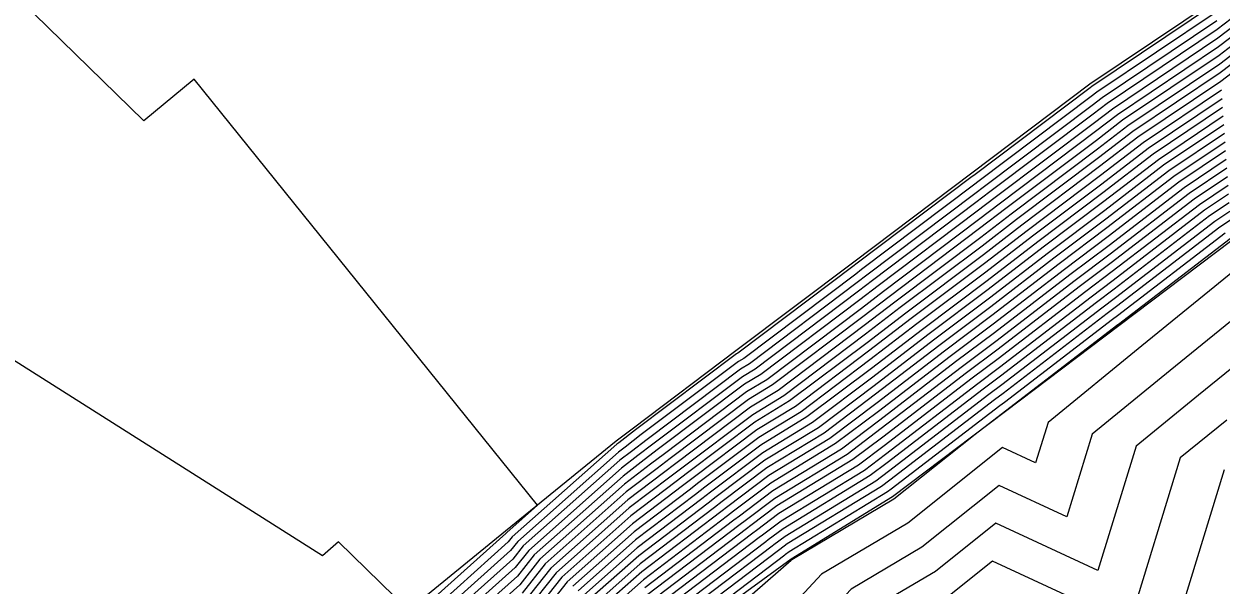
# Model space of a CAD drawing. Extents: x 2188792 to 2191981, y 386090 to 389710.
# Drawn here: x 2190681.3 to 2190754.7, y 388164.6 to 388199 of the extents above; entities that cross this region are included whole.
import ezdxf

# ---------------------------------------------------------------- set-up
doc = ezdxf.new("R2010")
doc.units = 0
for name, color, linetype in [('DTM Contours Major', 7, 'Continuous'), ('DTM Contours Minor', 7, 'Continuous'), ('PH Exist DTM Breakline', 7, 'Continuous')]:
    doc.layers.add(name, color=color, linetype=linetype)

msp = doc.modelspace()

# ---------------------------------------------------------------- linework, layer by layer
at = {"layer": 'DTM Contours Major'}
for points in [[(2190754.398, 388199.728), (2190747.088, 388194.817), (2190746.734, 388194.545), (2190739.864, 388189.371), (2190739.51, 388189.1), (2190732.639, 388183.926), (2190732.286, 388183.655), (2190725.414, 388178.48), (2190725.097, 388178.287), (2190719.135, 388173.797), (2190718.14, 388173.037), (2190717.728, 388172.724), (2190711.556, 388167.244), (2190711.113, 388166.684), (2190705.072, 388161.262)], [(2190756.176, 388198.292), (2190754.58, 388197.068), (2190748.659, 388193.09), (2190747.057, 388191.86), (2190741.498, 388187.674), (2190739.889, 388186.44), (2190734.337, 388182.259), (2190732.723, 388181.019), (2190727.177, 388176.844), (2190725.717, 388175.954), (2190720.903, 388172.328), (2190720.1, 388171.714), (2190718.207, 388170.277), (2190713.242, 388165.869), (2190711.815, 388164.064)], [(2190754.763, 388194.409), (2190750.23, 388191.364), (2190747.379, 388189.175), (2190743.132, 388185.978), (2190740.268, 388183.779), (2190736.036, 388180.592), (2190733.159, 388178.383), (2190728.941, 388175.207), (2190726.338, 388173.621), (2190722.672, 388170.86), (2190722.06, 388170.392), (2190718.686, 388167.83), (2190714.928, 388164.494)], [(2190754.945, 388191.75), (2190751.801, 388189.638), (2190747.701, 388186.49), (2190744.767, 388184.281), (2190740.647, 388181.118), (2190737.734, 388178.925), (2190733.596, 388175.748), (2190730.704, 388173.57), (2190726.959, 388171.287), (2190724.44, 388169.391), (2190724.02, 388169.069), (2190719.164, 388165.383), (2190716.615, 388163.119)], [(2190755.127, 388189.091), (2190753.372, 388187.911), (2190748.023, 388183.805), (2190746.401, 388182.584), (2190741.026, 388178.458), (2190739.433, 388177.258), (2190734.032, 388173.112), (2190732.467, 388171.933), (2190727.58, 388168.954), (2190726.209, 388167.922), (2190725.98, 388167.747), (2190719.643, 388162.936)], [(2190714.386, 388153.372), (2190714.625, 388153.586), (2190719.987, 388160.369), (2190720.122, 388160.489), (2190727.94, 388166.424), (2190727.977, 388166.453), (2190728.2, 388166.621), (2190734.231, 388170.297), (2190734.469, 388170.476), (2190741.131, 388175.591), (2190741.405, 388175.797), (2190748.036, 388180.887), (2190748.345, 388181.12), (2190754.943, 388186.185)], [(2190755.053, 388174.694), (2190752.194, 388172.364), (2190749.06, 388162.149), (2190740.684, 388166.035), (2190738.044, 388163.924), (2190735.633, 388162.496), (2190729.513, 388155.924), (2190726.818, 388153.573), (2190724.612, 388151.237), (2190718.411, 388144.402), (2190716.341, 388142.223), (2190714.576, 388139.468), (2190716.914, 388131.859), (2190709.411, 388122.621), (2190708.98, 388121.103), (2190708.788, 388120.425), (2190708.626, 388119.854), (2190707.123, 388111.301)]]:
    msp.add_lwpolyline(points, dxfattribs=at)
at = {"layer": 'DTM Contours Minor'}
for points in [[(2190672.129, 388113.293), (2190673.996, 388116.546), (2190677.027, 388121.832), (2190678.976, 388125.227), (2190681.288, 388129.256), (2190683.668, 388133.699), (2190686.985, 388138.554), (2190689.491, 388142.714), (2190692.893, 388147.661), (2190693.878, 388149.503), (2190697.497, 388154.734), (2190698.135, 388156.079), (2190703.136, 388160.655), (2190704.327, 388161.894), (2190710.832, 388167.732), (2190710.881, 388167.794), (2190712.772, 388169.472), (2190691.712, 388195.609), (2190688.615, 388193.053), (2190672.635, 388208.651)], [(2190754.362, 388200.26), (2190746.774, 388195.162), (2190746.67, 388195.082), (2190739.537, 388189.711), (2190739.434, 388189.632), (2190732.299, 388184.259), (2190732.199, 388184.182), (2190725.061, 388178.808), (2190724.972, 388178.754), (2190718.781, 388174.091), (2190717.748, 388173.301), (2190717.632, 388173.214), (2190711.218, 388167.519), (2190710.972, 388167.208), (2190704.699, 388161.578)], [(2190754.434, 388199.196), (2190747.402, 388194.471), (2190746.799, 388194.008), (2190740.19, 388189.032), (2190739.586, 388188.568), (2190732.978, 388183.592), (2190732.373, 388183.128), (2190725.767, 388178.153), (2190725.221, 388177.82), (2190719.488, 388173.504), (2190718.532, 388172.772), (2190717.824, 388172.235), (2190711.893, 388166.969), (2190711.253, 388166.16), (2190705.444, 388160.947)], [(2190755.32, 388199.316), (2190754.471, 388198.664), (2190747.717, 388194.126), (2190746.863, 388193.471), (2190740.517, 388188.693), (2190739.662, 388188.036), (2190733.318, 388183.259), (2190732.461, 388182.601), (2190726.119, 388177.826), (2190725.345, 388177.354), (2190719.842, 388173.21), (2190718.924, 388172.508), (2190717.919, 388171.745), (2190712.23, 388166.694), (2190711.394, 388165.636), (2190705.817, 388160.631)], [(2190755.606, 388198.974), (2190754.507, 388198.132), (2190748.031, 388193.781), (2190746.928, 388192.934), (2190740.844, 388188.353), (2190739.738, 388187.504), (2190733.658, 388182.926), (2190732.548, 388182.074), (2190726.472, 388177.498), (2190725.469, 388176.887), (2190720.196, 388172.916), (2190719.316, 388172.243), (2190718.015, 388171.256), (2190712.567, 388166.419), (2190711.534, 388165.112), (2190706.189, 388160.315)], [(2190755.891, 388198.633), (2190754.544, 388197.6), (2190748.345, 388193.436), (2190746.992, 388192.397), (2190741.171, 388188.014), (2190739.813, 388186.972), (2190733.998, 388182.592), (2190732.635, 388181.546), (2190726.825, 388177.171), (2190725.593, 388176.42), (2190720.549, 388172.622), (2190719.708, 388171.979), (2190718.111, 388170.766), (2190712.905, 388166.144), (2190711.675, 388164.588), (2190706.562, 388160)], [(2190756.461, 388197.951), (2190754.617, 388196.537), (2190748.973, 388192.745), (2190747.121, 388191.323), (2190741.825, 388187.335), (2190739.965, 388185.907), (2190734.677, 388181.926), (2190732.81, 388180.492), (2190727.53, 388176.516), (2190725.842, 388175.487), (2190721.257, 388172.035), (2190720.492, 388171.45), (2190718.302, 388169.788), (2190713.579, 388165.594), (2190711.956, 388163.541)], [(2190756.746, 388197.61), (2190754.653, 388196.005), (2190749.288, 388192.4), (2190747.185, 388190.786), (2190742.152, 388186.996), (2190740.041, 388185.375), (2190735.017, 388181.592), (2190732.897, 388179.965), (2190727.883, 388176.189), (2190725.966, 388175.02), (2190721.61, 388171.741), (2190720.884, 388171.185), (2190718.398, 388169.298), (2190713.916, 388165.319), (2190712.096, 388163.017)], [(2190757.031, 388197.269), (2190754.69, 388195.473), (2190749.602, 388192.055), (2190747.25, 388190.249), (2190742.479, 388186.656), (2190740.117, 388184.843), (2190735.356, 388181.259), (2190732.985, 388179.438), (2190728.235, 388175.862), (2190726.09, 388174.554), (2190721.964, 388171.447), (2190721.276, 388170.921), (2190718.494, 388168.809), (2190714.254, 388165.044), (2190712.237, 388162.493)], [(2190754.726, 388194.941), (2190749.916, 388191.709), (2190747.314, 388189.712), (2190742.805, 388186.317), (2190740.193, 388184.311), (2190735.696, 388180.925), (2190733.072, 388178.911), (2190728.588, 388175.534), (2190726.214, 388174.087), (2190722.318, 388171.153), (2190721.668, 388170.656), (2190718.59, 388168.319), (2190714.591, 388164.769), (2190712.377, 388161.969)], [(2190754.799, 388193.877), (2190750.544, 388191.019), (2190747.443, 388188.638), (2190743.459, 388185.638), (2190740.344, 388183.247), (2190736.376, 388180.259), (2190733.246, 388177.856), (2190729.293, 388174.88), (2190726.462, 388173.154), (2190723.025, 388170.566), (2190722.452, 388170.127), (2190718.781, 388167.34), (2190715.266, 388164.219)], [(2190754.836, 388193.345), (2190750.859, 388190.673), (2190747.508, 388188.101), (2190743.786, 388185.299), (2190740.42, 388182.715), (2190736.715, 388179.925), (2190733.334, 388177.329), (2190729.646, 388174.552), (2190726.586, 388172.687), (2190723.379, 388170.272), (2190722.844, 388169.863), (2190718.877, 388166.851), (2190715.603, 388163.944)], [(2190754.872, 388192.814), (2190751.173, 388190.328), (2190747.572, 388187.564), (2190744.113, 388184.96), (2190740.496, 388182.183), (2190737.055, 388179.592), (2190733.421, 388176.802), (2190729.999, 388174.225), (2190726.711, 388172.221), (2190723.733, 388169.978), (2190723.236, 388169.598), (2190718.973, 388166.362), (2190715.94, 388163.669)], [(2190754.909, 388192.282), (2190751.487, 388189.983), (2190747.636, 388187.027), (2190744.44, 388184.62), (2190740.572, 388181.651), (2190737.395, 388179.258), (2190733.508, 388176.275), (2190730.351, 388173.897), (2190726.835, 388171.754), (2190724.086, 388169.684), (2190723.628, 388169.334), (2190719.069, 388165.872), (2190716.277, 388163.394)], [(2190754.981, 388191.218), (2190752.115, 388189.292), (2190747.765, 388185.953), (2190745.094, 388183.941), (2190740.723, 388180.586), (2190738.074, 388178.592), (2190733.683, 388175.22), (2190731.057, 388173.243), (2190727.083, 388170.821), (2190724.794, 388169.097), (2190724.412, 388168.805), (2190719.26, 388164.893), (2190716.952, 388162.844)], [(2190755.018, 388190.686), (2190752.43, 388188.947), (2190747.83, 388185.416), (2190745.421, 388183.602), (2190740.799, 388180.054), (2190738.414, 388178.258), (2190733.77, 388174.693), (2190731.409, 388172.915), (2190727.207, 388170.354), (2190725.148, 388168.803), (2190724.804, 388168.54), (2190719.356, 388164.404)], [(2190755.054, 388190.154), (2190752.744, 388188.602), (2190747.894, 388184.879), (2190745.747, 388183.263), (2190740.875, 388179.522), (2190738.754, 388177.925), (2190733.858, 388174.166), (2190731.762, 388172.588), (2190727.331, 388169.887), (2190725.501, 388168.509), (2190725.196, 388168.276), (2190719.452, 388163.915)], [(2190755.091, 388189.622), (2190753.058, 388188.257), (2190747.958, 388184.342), (2190746.074, 388182.923), (2190740.951, 388178.99), (2190739.093, 388177.591), (2190733.945, 388173.639), (2190732.115, 388172.261), (2190727.455, 388169.421), (2190725.855, 388168.215), (2190725.588, 388168.011), (2190719.548, 388163.425)], [(2190755.164, 388188.559), (2190753.686, 388187.566), (2190748.087, 388183.268), (2190746.728, 388182.245), (2190741.102, 388177.926), (2190739.773, 388176.925), (2190734.12, 388172.585), (2190732.82, 388171.606), (2190727.704, 388168.487), (2190726.562, 388167.628), (2190726.372, 388167.482), (2190719.739, 388162.446)], [(2190755.2, 388188.027), (2190754.001, 388187.221), (2190748.152, 388182.731), (2190747.055, 388181.905), (2190741.178, 388177.394), (2190740.112, 388176.591), (2190734.207, 388172.057), (2190733.173, 388171.279), (2190727.828, 388168.021), (2190726.916, 388167.334), (2190726.764, 388167.218), (2190719.835, 388161.957)], [(2190755.237, 388187.495), (2190754.315, 388186.876), (2190748.216, 388182.194), (2190747.382, 388181.566), (2190741.254, 388176.862), (2190740.452, 388176.258), (2190734.294, 388171.53), (2190733.525, 388170.951), (2190727.952, 388167.554), (2190727.27, 388167.04), (2190727.156, 388166.953), (2190719.931, 388161.467)], [(2190755.273, 388186.963), (2190754.629, 388186.53), (2190748.281, 388181.657), (2190747.709, 388181.227), (2190741.33, 388176.329), (2190740.792, 388175.924), (2190734.382, 388171.003), (2190733.878, 388170.624), (2190728.076, 388167.087), (2190727.623, 388166.746), (2190727.548, 388166.689), (2190720.027, 388160.978)], [(2190714.759, 388153.056), (2190714.765, 388153.062), (2190715.1, 388153.486), (2190720.835, 388159.556), (2190728.329, 388166.097), (2190728.371, 388166.142), (2190734.635, 388169.851), (2190739.606, 388173.826), (2190741.471, 388175.258), (2190741.481, 388175.265), (2190748.362, 388180.548), (2190748.409, 388180.583), (2190755.257, 388185.84)], [(2190755.852, 388184.138), (2190749.846, 388179.242), (2190744.084, 388174.546), (2190743.323, 388172.065), (2190741.29, 388173.009), (2190735.487, 388168.369), (2190730.187, 388165.231), (2190728.625, 388163.554), (2190722.331, 388158.06), (2190717.176, 388152.605), (2190715.66, 388150.933), (2190710.363, 388145.356), (2190705.847, 388138.307), (2190706.161, 388137.287), (2190705.155, 388136.048), (2190702.326, 388126.07), (2190701.061, 388121.616), (2190699.995, 388117.867), (2190699.331, 388114.086), (2190697.073, 388107.319)], [(2190756.579, 388181.8), (2190751.582, 388177.726), (2190746.788, 388173.818), (2190745.236, 388168.76), (2190741.088, 388170.684), (2190736.339, 388166.887), (2190732.002, 388164.319), (2190728.921, 388161.011), (2190723.826, 388156.564), (2190719.655, 388152.149), (2190716.577, 388148.756), (2190712.356, 388144.311), (2190708.757, 388138.694), (2190709.745, 388135.477), (2190706.573, 388131.572), (2190704.544, 388124.415), (2190703.636, 388121.219), (2190702.872, 388118.529), (2190701.929, 388113.158)], [(2190680.91, 388130.747), (2190682.432, 388133.589), (2190686.526, 388139.583), (2190688.035, 388142.088), (2190692.242, 388148.205), (2190692.789, 388149.229), (2190697.258, 388155.687), (2190697.576, 388156.357), (2190703.826, 388162.076), (2190703.954, 388162.209), (2190704.859, 388163.021), (2190700.559, 388167.219), (2190700.065, 388166.792), (2190699.572, 388166.366), (2190678.083, 388179.964)], [(2190757.306, 388179.462), (2190753.317, 388176.21), (2190749.491, 388173.091), (2190747.148, 388165.454), (2190740.886, 388168.359), (2190737.192, 388165.406), (2190733.817, 388163.408), (2190729.217, 388158.468), (2190725.322, 388155.069), (2190722.133, 388151.693), (2190717.494, 388146.579), (2190714.348, 388143.267), (2190711.667, 388139.081), (2190713.33, 388133.668), (2190707.992, 388127.097), (2190706.762, 388122.759), (2190706.212, 388120.822), (2190705.749, 388119.192), (2190704.526, 388112.229)], [(2190754.897, 388171.637), (2190751.931, 388161.967), (2190751.573, 388160.215), (2190751.7, 388158.693), (2190753.181, 388150.214), (2190754.083, 388146.31), (2190751.01, 388140.213), (2190751.412, 388138.979), (2190756.94, 388130.212)]]:
    msp.add_lwpolyline(points, dxfattribs=at)
at = {"layer": 'PH Exist DTM Breakline'}
msp.add_line((2190718.646, 388174.203), (2190717.595, 388173.405), dxfattribs=at)
for points in [[(2190762.05, 388205.656), (2190754.346, 388200.481), (2190746.643, 388195.306), (2190739.404, 388189.849), (2190732.164, 388184.392), (2190724.924, 388178.935), (2190718.646, 388174.203)], [(2190720.176, 388160.215), (2190728.321, 388166.167), (2190734.547, 388170.003), (2190741.484, 388175.245), (2190748.421, 388180.487), (2190755.358, 388185.729), (2190762.295, 388190.972), (2190771.759, 388197.592), (2190780.544, 388200.407), (2190792.303, 388200.217), (2190800.869, 388198.368), (2190809.435, 388196.519), (2190820.185, 388190.218), (2190826.054, 388186.564), (2190831.922, 388182.911), (2190837.79, 388179.257), (2190845.257, 388176.243), (2190852.723, 388173.23), (2190860.189, 388170.216), (2190864.428, 388165.792)], [(2190717.595, 388173.405), (2190710.797, 388167.863), (2190703.909, 388162.247), (2190697.022, 388156.632), (2190691.428, 388148.885), (2190685.833, 388141.139), (2190680.239, 388133.393), (2190675.867, 388127.221), (2190671.495, 388121.048), (2190667.123, 388114.875), (2190664.279, 388107.135)]]:
    msp.add_lwpolyline(points, dxfattribs=at)

doc.saveas('drawing.dxf')
